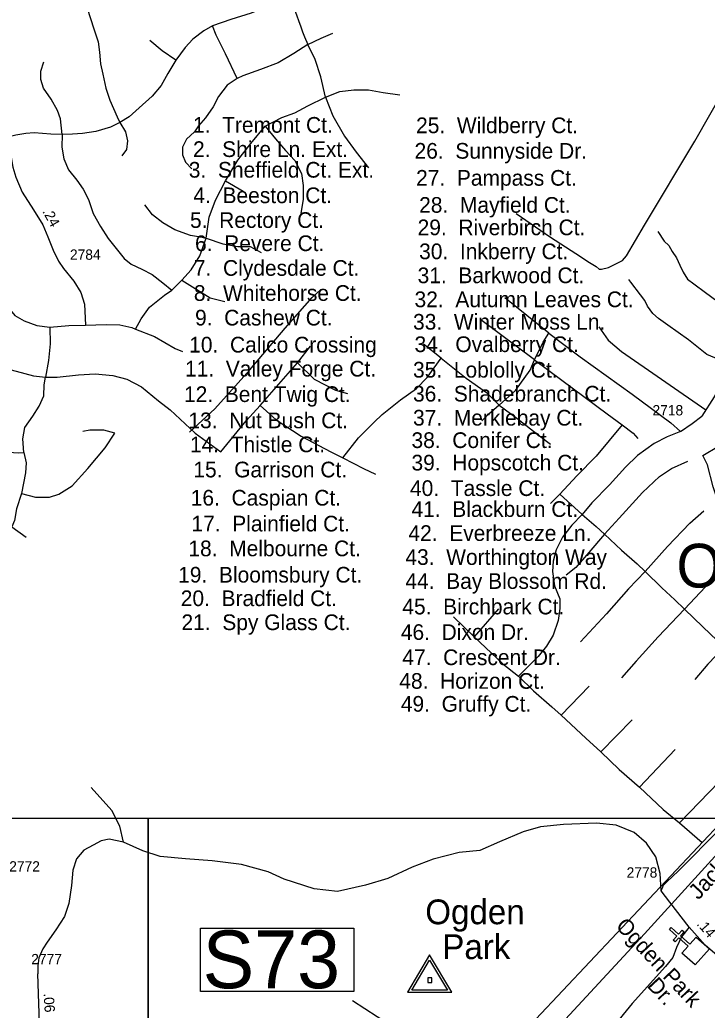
# Model space of a CAD drawing. Extents: x 2290055 to 2389491, y 66597 to 237875.
# Drawn here: x 2351571 to 2355737, y 190974 to 196972 of the extents above; entities that cross this region are included whole.
import ezdxf

# ---------------------------------------------------------------- set-up
doc = ezdxf.new("R2010")
doc.units = 0
for name, color, linetype in [('Exist Boundary Land Use Park Urban  Label', 7, 'Continuous'), ('Exist Boundary Political Urban Extension UEB', 7, 'Continuous'), ('Exist Civil Demographics City Label', 7, 'Continuous'), ('Exist Cultural Church CELL', 7, 'Continuous'), ('Exist Railroad Mainline', 7, 'Continuous'), ('Exist Road Non-System Type 51', 7, 'Continuous'), ('Exist Road Non-System Type 51 Label', 7, 'Continuous'), ('Exist Road Primary US Structure Ovrhead Sign Number Label', 7, 'Continuous'), ('Exist Road Secondary Mileage Hundredths English Label', 7, 'Continuous'), ('Exist Road Secondary Type 51 Attributed', 7, 'Continuous'), ('Exist Road Secondary Type 51 Label', 7, 'Continuous'), ('Exist Road Secondary Type 51 Number Label', 7, 'Continuous'), ('Exist Survey Geodetic Marker CELL', 7, 'Continuous'), ('Map Preparation Inset Cut Line', 7, 'Continuous')]:
    doc.layers.add(name, color=color, linetype=linetype)

msp = doc.modelspace()

# ---------------------------------------------------------------- linework, layer by layer
at = {"layer": 'Exist Boundary Political Urban Extension UEB'}
msp.add_lwpolyline([(2355844.2, 192135.8), (2353061.3, 189182.8), (2351226.3, 190210.2), (2349410.4, 191209.8), (2348905.4, 191500.8)], dxfattribs=at)
at = {"layer": 'Exist Cultural Church CELL'}
msp.add_lwpolyline([(2355583.9, 191318.7), (2355621.5, 191361.4), (2355564.4, 191411.8), (2355543.3, 191387.8), (2355531.3, 191398.4), (2355552.5, 191422.4), (2355507.4, 191462.2), (2355518, 191474.2), (2355563.1, 191434.4), (2355584.2, 191458.4), (2355596.2, 191447.8), (2355575, 191423.8), (2355632.1, 191373.4), (2355670.4, 191416.6), (2355750.2, 191346.2), (2355663.8, 191248.2)], close=True, dxfattribs=at)
at = {"layer": 'Exist Railroad Mainline'}
msp.add_lwpolyline([(2359484.9, 195926.7), (2358700.6, 195079.3), (2358614.8, 194985.6), (2357431.2, 193692.5), (2356562.3, 192743.6), (2355994.4, 192135.8), (2355925.4, 192062), (2355355.7, 191437.5), (2354348.6, 190348.9), (2353627.6, 189560.2), (2353228.7, 189124.3), (2353099.4, 188984.3)], dxfattribs=at)
at = {"layer": 'Exist Road Non-System Type 51'}
for p, q in [((2352816.9, 195996.8), (2352924, 195933.7)), ((2352492.5, 195335), (2352552.4, 195394.9)), ((2354777.4, 195073.4), (2354509.7, 195287.7)), ((2354689.2, 194912.7), (2354364.9, 195155.4)), ((2353254.7, 194893.8), (2353333.4, 194994.6)), ((2354123.9, 194922.2), (2354016.8, 195007.2)), ((2353027.9, 194635.4), (2353254.7, 194893.8)), ((2352481.5, 194610.2), (2352634.3, 194468.4)), ((2352634.3, 194468.4), (2352788.6, 194354.9)), ((2354843.6, 194099.7), (2354786.9, 194042.9)), ((2354843.6, 194099.7), (2354979, 193976.8)), ((2354199.5, 193355.9), (2354325.5, 193236.2)), ((2355567.9, 192108), (2355705.8, 191989))]:
    msp.add_line(p, q, dxfattribs=at)
for points in [[(2353171.2, 197137.6), (2353111.4, 197080.8), (2353042.1, 197039.9), (2352972.8, 197011.5), (2352850, 196973.7), (2352739.8, 196935.9)], [(2353171.2, 197137.6), (2353209.5, 197081.4), (2353234.5, 197038.6), (2353248.7, 197002.9), (2353263, 196962.4), (2353271.3, 196936.2), (2353284.4, 196899.3), (2353296.3, 196869.6), (2353316.1, 196822.4)], [(2351979.7, 197042.9), (2352020.1, 196917), (2352045.3, 196838.2), (2352054.8, 196775.2), (2352061.1, 196705.8), (2352073.7, 196642.8), (2352092.6, 196557.7), (2352117.8, 196485.2), (2352161.9, 196384.4), (2352177.6, 196349.7)], [(2352739.8, 196935.9), (2352686.2, 196904.4), (2352620.1, 196853.9), (2352572.8, 196803.5), (2352516.2, 196727.9)], [(2352887.8, 196617.6), (2352818.5, 196765.7), (2352761.8, 196879.2), (2352739.8, 196935.9)], [(2353316.1, 196822.4), (2353398, 196860.2), (2353467.3, 196891.8)], [(2352516.2, 196727.9), (2352434.3, 196784.6), (2352358.7, 196847.6)], [(2353316.1, 196822.4), (2353231.1, 196768.9), (2353136.6, 196712.1), (2353029.5, 196671.2), (2352922.4, 196633.3), (2352887.8, 196617.6)], [(2353423.2, 196504.1), (2353394.8, 196627), (2353360.2, 196731), (2353316.1, 196822.4)], [(2351828, 196277.2), (2351818.6, 196371.8), (2351799.7, 196422.2), (2351761.9, 196491.5), (2351714.6, 196557.7), (2351698.9, 196611.3), (2351698.9, 196661.7), (2351717.8, 196718.4)], [(2352516.2, 196727.9), (2352468.9, 196646), (2352428, 196573.5), (2352374.4, 196510.4), (2352294.1, 196438), (2352234.3, 196384.4), (2352177.6, 196349.7)], [(2352887.8, 196617.6), (2352827.9, 196576.6), (2352774.4, 196507.3), (2352742.9, 196444.3), (2352695.7, 196378.1), (2352654.7, 196330.8), (2352629.5, 196293), (2352582.3, 196248.9), (2352557.1, 196201.6), (2352557.1, 196154.3), (2352576, 196110.2), (2352613.8, 196069.3)], [(2354578.4, 195798.6), (2354787.2, 195655.2), (2354941.2, 195556.1), (2355022.6, 195503), (2355063.3, 195478.2), (2355081, 195462.2), (2355096.9, 195462.2), (2355137.6, 195472.9), (2355183.6, 195494.1), (2355222.5, 195513.6), (2355247.3, 195541.9), (2355357, 195727.8), (2355661.4, 196237.6), (2355843.7, 196555.4)], [(2353057.9, 196327.7), (2353158.6, 196381.2), (2353237.4, 196409.6), (2353316.1, 196450.6), (2353423.2, 196504.1)], [(2353423.2, 196504.1), (2353511.4, 196538.8), (2353596.4, 196548.3), (2353684.6, 196548.3), (2353772.8, 196532.5), (2353873.5, 196516.7)], [(2353423.2, 196504.1), (2353467.3, 196390.7), (2353539.7, 196267.8), (2353609, 196170.1), (2353684.6, 196075.6)], [(2352177.6, 196349.7), (2352120.9, 196321.4), (2352032.7, 196296.2), (2351950.8, 196283.5), (2351891, 196280.4), (2351828, 196277.2)], [(2352177.6, 196349.7), (2352212.2, 196293), (2352224.8, 196239.4), (2352218.5, 196185.9), (2352190.2, 196148)], [(2352816.9, 195996.8), (2352892.5, 196122.8), (2352971.2, 196223.7), (2353057.9, 196327.7)], [(2353057.9, 196327.7), (2353120.8, 196252), (2353180.7, 196179.6), (2353237.4, 196119.7), (2353278.3, 196040.9), (2353287.8, 195968.4), (2353287.8, 195883.3), (2353275.2, 195801.4)], [(2351828, 196277.2), (2351758.7, 196280.4), (2351657.9, 196286.7), (2351607.6, 196283.5), (2351547.7, 196274.1), (2351495.9, 196260.7)], [(2351828, 196277.2), (2351826.4, 196201.6), (2351839, 196129.1), (2351867.4, 196062.9), (2351917.8, 195999.9), (2351955.6, 195946.3), (2351987.1, 195883.3), (2352015.4, 195798.2), (2352059.5, 195719.5), (2352106.7, 195647), (2352202.8, 195527.2), (2352246.9, 195492.6), (2352309.9, 195461), (2352372.9, 195429.5), (2352439, 195379.1), (2352492.5, 195335)], [(2352700.4, 195650.1), (2352719.3, 195776.2), (2352757.1, 195880.2), (2352816.9, 195996.8)], [(2352700.4, 195650.1), (2352605.9, 195665.9), (2352511.4, 195700.5), (2352439, 195741.5), (2352376, 195791.9), (2352328.8, 195851.8)], [(2355438.4, 195689.7), (2355475.6, 195631.3), (2355503.9, 195604.7), (2355525.1, 195569.3), (2355549.9, 195530.4), (2355571.1, 195486.1), (2355590.6, 195443.6), (2355617.1, 195401.2), (2355656.1, 195372.8), (2355726.9, 195319.7), (2355795.9, 195270.2), (2355836.6, 195245.4), (2355877.3, 195224.1), (2355912.7, 195206.4)], [(2352552.4, 195394.9), (2352609.1, 195457.9), (2352662.6, 195543), (2352700.4, 195650.1)], [(2352700.4, 195650.1), (2352801.2, 195615.5), (2352892.5, 195599.7), (2352968.1, 195599.7), (2353034.2, 195561.9)], [(2351289.5, 195524.1), (2351352.5, 195464.2), (2351409.1, 195388.6), (2351459.5, 195306.6), (2351494.2, 195237.3), (2351541.4, 195180.6), (2351598.1, 195149.1), (2351673.7, 195120.7), (2351752.4, 195111.2)], [(2352552.4, 195394.9), (2352725.6, 195287.7), (2352813.8, 195265.7)], [(2355880.1, 194883.7), (2355733.9, 194944.4), (2355622.5, 195032.9), (2355498.6, 195123.2), (2355442, 195163.9), (2355406.6, 195194), (2355374.7, 195238.3), (2355358.8, 195271.9), (2355332.3, 195305.6), (2355273.9, 195383.5), (2355261.5, 195398.5)], [(2352272.1, 195098.6), (2352306.7, 195161.7), (2352357.1, 195231), (2352448.4, 195303.5), (2352492.5, 195335)], [(2352600.1, 194474), (2352753.9, 194616.5), (2352964.9, 194852.8), (2353179.1, 195104.9), (2353342.9, 195290.9), (2353396.4, 195338.1)], [(2351752.4, 195111.2), (2351869, 195120.7), (2351969.6, 195122.6)], [(2351969.6, 195122.6), (2352095.7, 195127), (2352177.6, 195123.8), (2352250, 195108.1), (2352272.1, 195098.6)], [(2351752.4, 195111.2), (2351755.6, 195010.4), (2351746.1, 194909.6), (2351727.2, 194808.7)], [(2352272.1, 195098.6), (2352387, 195054.5), (2352513, 194982), (2352557.1, 194963.1)], [(2354689.2, 194912.7), (2354742.8, 195019.9), (2354777.4, 195073.4)], [(2354777.4, 195073.4), (2354966.4, 194931.6), (2355282.9, 194704.7), (2355516, 194531.4), (2355575.8, 194477.8)], [(2355079.2, 195111.7), (2355135.8, 195032), (2355217.2, 194963), (2355728.4, 194609.1)], [(2351407.7, 194898.4), (2351467.3, 194865.6), (2351655.1, 194814.9), (2351727.2, 194808.7)], [(2353254.7, 194893.8), (2353355.5, 194796.1), (2353484.6, 194729.9), (2353557, 194707.9)], [(2353528.7, 194320.2), (2353623.2, 194440), (2353717.7, 194534.5), (2353768, 194581.8), (2353878.3, 194670), (2353975.9, 194739.4), (2354038.9, 194805.6), (2354123.9, 194922.2)], [(2354123.9, 194922.2), (2354276.7, 194802.4), (2354399.5, 194714.2), (2354475.1, 194638.5)], [(2354475.1, 194638.5), (2354575.9, 194726.8), (2354664, 194849.7), (2354689.2, 194912.7)], [(2354689.2, 194912.7), (2354856.2, 194789.8), (2355130.2, 194585), (2355221.5, 194518.8)], [(2351727.2, 194808.7), (2351798.1, 194808.7), (2351927.2, 194821.3), (2352028, 194827.6), (2352135.1, 194818.2), (2352220.1, 194796.1), (2352308.3, 194748.8), (2352412.2, 194663.7), (2352481.5, 194610.2)], [(2351596.5, 194351.8), (2351590.2, 194433.7), (2351602.8, 194503), (2351650.1, 194572.4), (2351687.9, 194632.2), (2351716.2, 194695.3), (2351719.4, 194761.4), (2351727.2, 194808.7)], [(2352788.6, 194354.9), (2352942.9, 194544), (2353027.9, 194635.4)], [(2353027.9, 194635.4), (2353125.6, 194550.3), (2353276.7, 194449.5), (2353456.3, 194354.9), (2353528.7, 194320.2)], [(2354475.1, 194638.5), (2354396.4, 194569.2), (2354371.2, 194544)], [(2354475.1, 194638.5), (2354582.2, 194559.8), (2354720.7, 194452.6), (2354786.9, 194402.2)], [(2355709.6, 194332.9), (2355804.1, 194389.6), (2355886, 194462.1), (2355955.3, 194556.6), (2356007.3, 194654.3)], [(2355221.5, 194518.8), (2355064, 194329.7), (2354947.5, 194210), (2354843.6, 194099.7)], [(2355221.5, 194518.8), (2355287.6, 194468.4), (2355316, 194436.8)], [(2355575.8, 194477.8), (2355645.1, 194528.2), (2355704.6, 194572.4)], [(2351580.8, 194102.8), (2351665.8, 194080.7), (2351750.9, 194080.7), (2351807.5, 194099.7), (2351889.4, 194150.1), (2351983.9, 194254.1), (2352087.8, 194380.1), (2352147.7, 194468.4)], [(2352147.7, 194468.4), (2352081.5, 194487.3), (2351996.5, 194487.3), (2351952.4, 194477.8)], [(2355575.8, 194477.8), (2355493.9, 194446.3), (2355415.2, 194405.3), (2355314.4, 194332.9), (2355242, 194263.5), (2355144.3, 194156.4), (2355037.3, 194046.1), (2354979, 193976.8)], [(2351335.1, 194414.8), (2351404.4, 194370.7), (2351473.7, 194354.9), (2351561.9, 194348.6), (2351596.5, 194351.8)], [(2351596.5, 194351.8), (2351609.1, 194288.7), (2351606, 194228.9), (2351580.8, 194102.8)], [(2353528.7, 194320.2), (2353654.7, 194254.1), (2353727.1, 194219.4)], [(2355114.4, 193857), (2355202.6, 193954.7), (2355344.3, 194109.1), (2355448.2, 194206.8), (2355520.7, 194254.1), (2355618.3, 194298.2)], [(2355930.1, 193705.7), (2355873.4, 193828.6), (2355816.7, 194008.3), (2355772.6, 194143.8), (2355738, 194276.1), (2355709.6, 194332.9)], [(2351580.8, 194102.8), (2351550.9, 194011.4), (2351538.3, 193938.9), (2351522.5, 193901.1), (2351610.7, 193838.1)], [(2354979, 193976.8), (2354916, 193910.6), (2354859.3, 193838.1), (2354821.5, 193762.5), (2354802.6, 193693.1), (2354799.5, 193630.1), (2354812.1, 193545), (2354843.6, 193466.2), (2354843.6, 193406.4), (2354834.1, 193333.9), (2354804.2, 193245.6), (2354763.3, 193179.5), (2354712.9, 193116.4), (2354593.2, 192996.7)], [(2354979, 193976.8), (2355064, 193904.3), (2355114.4, 193857)], [(2355360.1, 193630.1), (2355495.5, 193781.4), (2355630.9, 193923.2), (2355715.9, 193998.8)], [(2355114.4, 193857), (2355019.9, 193746.7), (2354941.2, 193655.3), (2354881.4, 193608)], [(2355114.4, 193857), (2355218.3, 193759.3), (2355312.8, 193677.4), (2355360.1, 193630.1)], [(2355360.1, 193630.1), (2355259.3, 193526.1), (2355127, 193374.8), (2354969.5, 193204.7)], [(2355360.1, 193630.1), (2355460.8, 193532.4), (2355539.6, 193459.9), (2355599.4, 193403.2)], [(2355599.4, 193403.2), (2355725.4, 193538.7), (2355829.3, 193661.6)], [(2354472, 193405), (2354325.5, 193236.2)], [(2355599.4, 193403.2), (2355438.8, 193236.2), (2355306.5, 193088.1), (2355218.3, 192987.2)], [(2355599.4, 193403.2), (2355709.6, 193296.1), (2355838.8, 193173.2)], [(2355456.7, 191696.8), (2355472.2, 191731), (2355492.3, 191752.1), (2355562.4, 191818.1), (2357081.5, 193347.3)], [(2354325.5, 193236.2), (2354498.7, 193072.3), (2354593.2, 192996.7)], [(2355838.8, 193173.2), (2355741.1, 193069.2), (2355662.4, 192977.8)], [(2354593.2, 192996.7), (2354684.5, 192908.4), (2354794.7, 192810.7), (2354851.4, 192760.3)], [(2355021.7, 192936), (2354851.4, 192760.3)], [(2354851.4, 192760.3), (2355001, 192621.7), (2355092.4, 192539.7)], [(2355282.1, 192733.3), (2355092.4, 192539.7)], [(2355092.4, 192539.7), (2355202.6, 192432.6), (2355325.4, 192325.4)], [(2355542.5, 192553.8), (2355325.4, 192325.4)], [(2355808.7, 192356.9), (2355567.9, 192108)], [(2352199.2, 191991.5), (2352177.4, 192087.6), (2352129.4, 192183.7), (2352002.8, 192323.4)], [(2355325.4, 192325.4), (2355470.3, 192189.9), (2355567.9, 192108)], [(2355456.7, 191696.8), (2355450.8, 191801.6), (2355424.6, 191902), (2355367.9, 191985), (2355293.7, 192050.5), (2355184.6, 192094.2), (2355066.7, 192107.3), (2354866, 192098.5), (2354726.3, 192085.4), (2354621.6, 192054.9), (2354477.5, 191993.7), (2354359.7, 191941.3), (2354233.1, 191928.2), (2354076, 191888.9), (2353949.4, 191840.9), (2353801, 191771), (2353665.7, 191731.7), (2353495.5, 191692.4), (2353355.8, 191709.9), (2353172.5, 191766.7), (2353076.5, 191812.5), (2352915, 191856.2), (2352736.1, 191878), (2352574.6, 191891.1), (2352421.8, 191904.2), (2352317.1, 191939.1), (2352199.2, 191991.5)], [(2352199.2, 191991.5), (2352112, 192009), (2352063.9, 192000.3), (2352015.9, 191974.1), (2351959.2, 191943.5), (2351915.6, 191891.1), (2351893.7, 191821.2), (2351885, 191729.5), (2351867.5, 191620.4), (2351841.4, 191541.8), (2351790.3, 191460.5), (2351736.9, 191386.5), (2351710.4, 191345.3), (2351686.5, 191290.9), (2351680.3, 191242.6), (2351680.2, 191194.9)], [(2355627.7, 191475.9), (2355581.1, 191418.3), (2355550, 191353), (2355528.2, 191293.9), (2355484.7, 191237.9), (2355282.5, 191013.9), (2355164.4, 190870.8)]]:
    msp.add_lwpolyline(points, dxfattribs=at)
at = {"layer": 'Exist Road Primary US Structure Ovrhead Sign Number Label'}
msp.add_line((2354999.9, 190119), (2353586.6, 191031.5), dxfattribs=at)
msp.add_lwpolyline([(2352666.6, 191471.3), (2353595.6, 191471.3), (2353595.6, 191087.2), (2352666.6, 191087.2)], close=True, dxfattribs=at)
at = {"layer": 'Exist Road Secondary Type 51 Attributed'}
for points in [[(2351495.9, 196260.7), (2351516.2, 196149.3), (2351529.8, 196080.1), (2351547.5, 196018.9), (2351586.1, 195928), (2351654.7, 195822), (2351711.7, 195729.7), (2351741.5, 195657.7), (2351773.4, 195576.2), (2351806, 195511), (2351835.9, 195466.2), (2351898.3, 195390.2), (2351941.7, 195320.9), (2351962.8, 195250.3), (2351969.6, 195122.6)], [(2356302, 196290.7), (2356286.2, 196267.4), (2356221.2, 196147.3), (2356176.8, 195952.5), (2356129, 195737.2), (2356047, 195549.2), (2355969.3, 195397.6), (2355937.4, 195310.9), (2355912.7, 195206.4), (2355896.5, 194927.3), (2355860.7, 194832), (2355779.8, 194688.2), (2355704.6, 194572.4)], [(2355974.4, 191174.7), (2355870.3, 191242.6), (2355724.1, 191367), (2355627.7, 191475.9), (2355509.6, 191628.3), (2355456.7, 191696.8)], [(2351692.7, 190834), (2351680.2, 191194.9)]]:
    msp.add_lwpolyline(points, dxfattribs=at)
at = {"layer": 'Exist Survey Geodetic Marker CELL'}
for points in [[(2354188.9, 191082.5), (2354054.9, 191308.6), (2353921.4, 191082.5)], [(2354163, 191094.6), (2353947.4, 191094.6), (2354054.9, 191276.8)], [(2354067.2, 191141.2), (2354067.2, 191169.5), (2354043, 191169.5), (2354043, 191141.2)]]:
    msp.add_lwpolyline(points, close=True, dxfattribs=at)
at = {"layer": 'Map Preparation Inset Cut Line'}
for points in [[(2380407.7, 211640.5), (2380407.7, 192135.8), (2313126.6, 192135.8), (2313126.6, 211640.5), (2321069.7, 211640.5), (2345338.5, 211640.5)], [(2334313.2, 192135.8), (2334313.2, 208219.9), (2345070.4, 208219.9), (2345070.4, 203348), (2354753, 203348), (2354753, 199924.5), (2369645.2, 199924.5), (2369645.2, 192135.8), (2354753, 192135.8)], [(2374088.6, 192135.8), (2313126.6, 192135.8), (2313126.6, 149726.2), (2353934.7, 149726.2), (2375181.1, 184193.5), (2380407.7, 192135.8)], [(2334313.2, 182878.6), (2352349.2, 182878.6), (2352349.2, 192135.8), (2334313.2, 192135.8)], [(2352349.2, 185563.7), (2371494.9, 185563.7), (2371494.9, 192135.8), (2352349.2, 192135.8)]]:
    msp.add_lwpolyline(points, close=True, dxfattribs=at)

# ---------------------------------------------------------------- texts
at = {"layer": 'Exist Boundary Land Use Park Urban  Label'}
for s, p in [('Ogden', (2354028.3, 191494.6)), ('Park', (2354131.4, 191283.5))]:
    msp.add_text(s, height=150, dxfattribs=at).set_placement(p)
at = {"layer": 'Exist Civil Demographics City Label'}
msp.add_text('Ogden', height=265, dxfattribs=at).set_placement((2355550, 193533.7))
at = {"layer": 'Exist Road Non-System Type 51 Label'}
for s, p in [('5.  Rectory Ct.', (2352602.7, 195711.7)), ('29.  Riverbirch Ct.', (2353981.8, 195667.5)), ('41.  Blackburn Ct.', (2353944.8, 193961.4)), ('42.  Everbreeze Ln.', (2353926.3, 193816.1)), ('43.  Worthington Way', (2353907.8, 193670.9)), ('19.  Bloomsbury Ct.', (2352530.9, 193563.8)), ('44.  Bay Blossom Rd.', (2353907.8, 193525.6)), ('20.  Bradfield Ct.', (2352546.7, 193421.3)), ('45.  Birchbark Ct.', (2353889.3, 193371.1)), ('46.  Dixon Dr.', (2353880.1, 193216.4)), ('47.  Crescent Dr.', (2353889.3, 193063.9)), ('48.  Horizon Ct.', (2353870.8, 192920.5)), ('49.  Gruffy Ct.', (2353880.1, 192781.8))]:
    msp.add_text(s, height=95, dxfattribs=at).set_placement(p)
msp.add_text('Jacksboro Rd.', height=95, rotation=47.22446, dxfattribs=at).set_placement((2355683.6, 191637.9))
at = {"layer": 'Exist Road Primary US Structure Ovrhead Sign Number Label'}
msp.add_text('S73', height=350, dxfattribs=at).set_placement((2352679.2, 191106.9))
at = {"layer": 'Exist Road Secondary Mileage Hundredths English Label'}
for s, rotation, p in [('.24', 299.04236, (2351706.3, 195811.9)), ('.14', 310.96737, (2355669.9, 191494.1)), ('.06', 273.8921, (2351714.9, 191074.5))]:
    msp.add_text(s, height=62.5, rotation=rotation, dxfattribs=at).set_placement(p)
at = {"layer": 'Exist Road Secondary Type 51 Label'}
for s, p in [('1.  Tremont Ct.', (2352620.9, 196288.3)), ('25.  Wildberry Ct.', (2353972.6, 196285.5)), ('2.  Shire Ln. Ext.', (2352621, 196141.2)), ('26.  Sunnyside Dr.', (2353963.3, 196131)), ('3.  Sheffield Ct. Ext.', (2352595.4, 196016.2)), ('27.  Pampass Ct.', (2353972.6, 195967.3)), ('4.  Beeston Ct.', (2352623.1, 195861.7)), ('28.  Mayfield Ct.', (2353991.1, 195803.5)), ('6.  Revere Ct.', (2352633.2, 195571.3)), ('30.  Inkberry Ct.', (2353991.1, 195522.3)), ('7.  Clydesdale Ct.', (2352626.1, 195421.7)), ('31.  Barkwood Ct.', (2353981.8, 195377)), ('8.  Whitehorse Ct.', (2352626.1, 195269.9)), ('32.  Autumn Leaves Ct.', (2353963.3, 195231.7)), ('9.  Cashew Ct.', (2352633.2, 195120.8)), ('33.  Winter Moss Ln.', (2353954.1, 195095.7)), ('10.  Calico Crossing', (2352597.8, 194957.1)), ('34.  Ovalberry Ct.', (2353963.3, 194959.7)), ('11.  Valley Forge Ct.', (2352572.3, 194811.8)), ('35.  Loblolly Ct.', (2353954.1, 194805.2)), ('12.  Bent Twig Ct.', (2352566.4, 194657.4)), ('36.  Shadebranch Ct.', (2353954.1, 194660)), ('13.  Nut Bush Ct.', (2352592.9, 194498.5)), ('37.  Merklebay Ct.', (2353954.1, 194514.7)), ('38.  Conifer Ct.', (2353944.8, 194378.7)), ('14.  Thistle Ct.', (2352602.2, 194353.2)), ('39.  Hopscotch Ct.', (2353944.8, 194242.7)), ('15.  Garrison Ct.', (2352622.9, 194200.9)), ('40.  Tassle Ct.', (2353935.6, 194088.2)), ('16.  Caspian Ct.', (2352607.1, 194030)), ('17.  Plainfield Ct.', (2352611.4, 193873.4)), ('18.  Melbourne Ct.', (2352592.9, 193723.2)), ('21.  Spy Glass Ct.', (2352551.1, 193276))]:
    msp.add_text(s, height=95, dxfattribs=at).set_placement(p)
for s, p in [('Ogden Park', (2355177.5, 191479.6)), ('Dr.', (2355368.1, 191118.8))]:
    msp.add_text(s, height=95, rotation=313.09399, dxfattribs=at).set_placement(p)
at = {"layer": 'Exist Road Secondary Type 51 Number Label'}
for s, p in [('2784', (2351875.2, 195518.8)), ('2718', (2355405, 194576.1)), ('2772', (2351507.3, 191813.8)), ('2778', (2355248.4, 191776.9)), ('2777', (2351640.8, 191252.2))]:
    msp.add_text(s, height=62.5, dxfattribs=at).set_placement(p)

doc.saveas('drawing.dxf')
